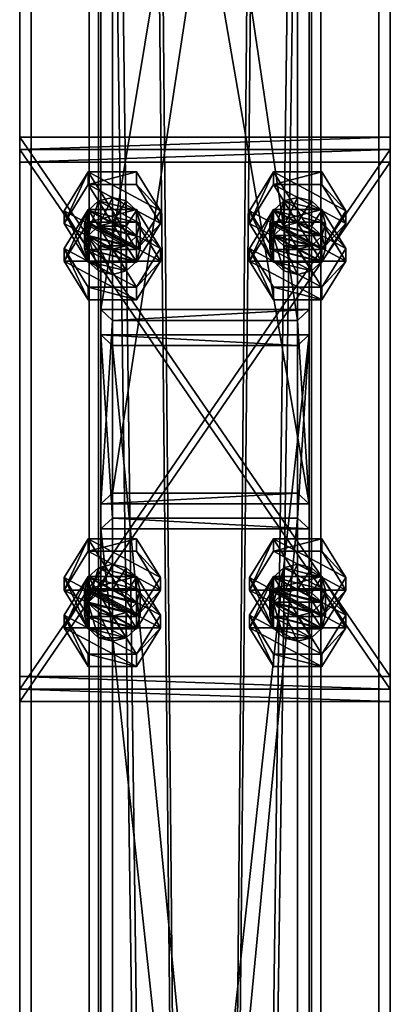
# Model space of a CAD drawing. Header units: millimetres. Extents: x -333 to 67333, y -930 to 39730.
# Tile 284 of 656: x 11020 to 11180, y 15926 to 16351. Entities that reach past the tile are written whole.
import ezdxf

# ---------------------------------------------------------------- set-up
doc = ezdxf.new("R2010")
doc.units = ezdxf.units.MM
for name, color, linetype in [('4', 7, 'Continuous'), ('5', 7, 'Continuous'), ('6', 7, 'Continuous'), ('95', 7, 'Continuous'), ('99', 7, 'Continuous')]:
    doc.layers.add(name, color=color, linetype=linetype)

msp = doc.modelspace()

# ---------------------------------------------------------------- meshes
at = {"layer": '4', "color": 171}
mesh = msp.add_polyface(dxfattribs=at)
corners = [(11145, 16768.89, 6628.51), (11055, 16768.89, 6628.51), (11055, 16225.73, 5227.71), (11145, 16225.73, 5227.71), (11145, 16663.69, 6606.15), (11145, 16141.82, 5260.25), (11055, 16663.69, 6606.15), (11055, 16141.82, 5260.25), (11060, 16221.07, 5229.52), (11140, 16221.07, 5229.52), (11140, 16146.48, 5258.44), (11060, 16146.48, 5258.44), (11060, 16763.04, 6627.26), (11140, 16763.04, 6627.26), (11060, 16669.53, 6607.39), (11140, 16669.53, 6607.39)]
mesh.append_faces([[corners[k] for k in face] for face in [(0, 2, 3, 3), (4, 3, 5, 5), (6, 5, 7, 7), (1, 7, 2, 2), (12, 9, 8, 8), (14, 8, 11, 11), (15, 11, 10, 10), (13, 10, 9, 9)]], dxfattribs={"vtx0": -1, "color": 171})
mesh.append_faces([[corners[k] for k in face] for face in [(2, 8, 3, 3), (8, 7, 11, 11), (11, 7, 10, 10), (3, 9, 5, 5), (9, 3, 8, 8), (5, 10, 7, 7), (1, 12, 6, 6), (12, 0, 13, 13), (13, 0, 15, 15), (6, 14, 4, 4), (14, 6, 12, 12), (4, 15, 0, 0)]], dxfattribs={"vtx0": -1, "vtx1": -1, "color": 171})
mesh.append_faces([[corners[k] for k in face] for face in [(8, 2, 7, 7), (5, 9, 10, 10), (12, 1, 0, 0), (4, 14, 15, 15)]], dxfattribs={"vtx0": -1, "vtx2": -1, "vtx3": -1, "color": 171})
mesh.append_faces([[corners[k] for k in face] for face in [(0, 1, 2, 2), (4, 0, 3, 3), (6, 4, 5, 5), (1, 6, 7, 7), (12, 13, 9, 9), (14, 12, 8, 8), (15, 14, 11, 11), (13, 15, 10, 10)]], dxfattribs={"vtx2": -1, "vtx3": -1, "color": 171})
mesh = msp.add_polyface(dxfattribs=at)
corners = [(11060, 16210.22, 5201.55), (11140, 16210.22, 5201.55), (11140, 15387.59, 3080), (11060, 15387.59, 3080), (11140, 16135.63, 5230.47), (11140, 15301.79, 3080), (11060, 16135.63, 5230.47), (11060, 15301.79, 3080), (11055, 16214.88, 5199.74), (11055, 16130.97, 5232.28), (11055, 15296.42, 3080), (11055, 15392.95, 3080), (11145, 16130.97, 5232.28), (11145, 15296.42, 3080), (11145, 16214.88, 5199.74), (11145, 15392.95, 3080)]
mesh.append_faces([[corners[k] for k in face] for face in [(0, 2, 3, 3), (1, 5, 2, 2), (4, 7, 5, 5), (6, 3, 7, 7), (8, 10, 11, 11), (9, 13, 10, 10), (12, 15, 13, 13), (14, 11, 15, 15)]], dxfattribs={"vtx0": -1, "color": 171})
mesh.append_faces([[corners[k] for k in face] for face in [(9, 6, 12, 12), (6, 8, 0, 0), (0, 8, 1, 1), (12, 4, 14, 14), (4, 12, 6, 6), (14, 1, 8, 8), (11, 3, 15, 15), (3, 10, 7, 7), (7, 10, 5, 5), (15, 2, 13, 13), (2, 15, 3, 3), (13, 5, 10, 10)]], dxfattribs={"vtx0": -1, "vtx1": -1, "color": 171})
mesh.append_faces([[corners[k] for k in face] for face in [(6, 9, 8, 8), (14, 4, 1, 1), (3, 11, 10, 10), (13, 2, 5, 5)]], dxfattribs={"vtx0": -1, "vtx2": -1, "vtx3": -1, "color": 171})
mesh.append_faces([[corners[k] for k in face] for face in [(0, 1, 2, 2), (1, 4, 5, 5), (4, 6, 7, 7), (6, 0, 3, 3), (8, 9, 10, 10), (9, 12, 13, 13), (12, 14, 15, 15), (14, 8, 11, 11)]], dxfattribs={"vtx2": -1, "vtx3": -1, "color": 171})
at = {"layer": '5', "color": 131}
mesh = msp.add_polyface(dxfattribs=at)
corners = [(11146, 9415, 2984), (11054, 9415, 2984), (11054, 19384.97, 2984), (11146, 19384.97, 2984), (11054, 9415, 3076), (11054, 19384.97, 3076), (11146, 9415, 3076), (11146, 19384.97, 3076), (11150, 9415, 2980), (11150, 9415, 3080), (11150, 19384.97, 3080), (11150, 19384.97, 2980), (11050, 9415, 3080), (11050, 19384.97, 3080), (11050, 9415, 2980), (11050, 19384.97, 2980)]
mesh.append_faces([[corners[k] for k in face] for face in [(0, 2, 3, 3), (1, 5, 2, 2), (4, 7, 5, 5), (6, 3, 7, 7), (8, 10, 11, 11), (9, 13, 10, 10), (12, 15, 13, 13), (14, 11, 15, 15)]], dxfattribs={"vtx0": -1, "color": 131})
mesh.append_faces([[corners[k] for k in face] for face in [(9, 6, 12, 12), (6, 8, 0, 0), (0, 8, 1, 1), (12, 4, 14, 14), (4, 12, 6, 6), (14, 1, 8, 8), (11, 3, 15, 15), (3, 10, 7, 7), (7, 10, 5, 5), (15, 2, 13, 13), (2, 15, 3, 3), (13, 5, 10, 10)]], dxfattribs={"vtx0": -1, "vtx1": -1, "color": 131})
mesh.append_faces([[corners[k] for k in face] for face in [(6, 9, 8, 8), (14, 4, 1, 1), (3, 11, 10, 10), (13, 2, 5, 5)]], dxfattribs={"vtx0": -1, "vtx2": -1, "vtx3": -1, "color": 131})
mesh.append_faces([[corners[k] for k in face] for face in [(0, 1, 2, 2), (1, 4, 5, 5), (4, 6, 7, 7), (6, 0, 3, 3), (8, 9, 10, 10), (9, 12, 13, 13), (12, 14, 15, 15), (14, 8, 11, 11)]], dxfattribs={"vtx2": -1, "vtx3": -1, "color": 131})
at = {"layer": '6', "color": 2}
mesh = msp.add_polyface(dxfattribs=at)
corners = [(11180, 19380.14, 7183.53), (11020, 19380.14, 7183.53), (11020, 7954.94, 4755.1), (11180, 7954.94, 4755.1), (11180, 19380.14, 7347.1), (11180, 7921.68, 4911.61), (11020, 19380.14, 7347.1), (11020, 7921.68, 4911.61), (11025, 7953.9, 4759.99), (11175, 7953.9, 4759.99), (11175, 7922.72, 4906.72), (11025, 7922.72, 4906.72), (11175, 19380.14, 7188.64), (11175, 19380.14, 7341.99), (11025, 19380.14, 7188.64), (11025, 19380.14, 7341.99)]
mesh.append_faces([[corners[k] for k in face] for face in [(0, 2, 3, 3), (4, 3, 5, 5), (6, 5, 7, 7), (1, 7, 2, 2), (12, 10, 9, 9), (14, 9, 8, 8), (15, 8, 11, 11), (13, 11, 10, 10)]], dxfattribs={"vtx0": -1, "color": 2})
mesh.append_faces([[corners[k] for k in face] for face in [(2, 8, 3, 3), (8, 7, 11, 11), (11, 7, 10, 10), (3, 9, 5, 5), (9, 3, 8, 8), (5, 10, 7, 7), (0, 12, 1, 1), (12, 4, 13, 13), (13, 4, 15, 15), (1, 14, 6, 6), (14, 1, 12, 12), (6, 15, 4, 4)]], dxfattribs={"vtx0": -1, "vtx1": -1, "color": 2})
mesh.append_faces([[corners[k] for k in face] for face in [(8, 2, 7, 7), (5, 9, 10, 10), (12, 0, 4, 4), (6, 14, 15, 15)]], dxfattribs={"vtx0": -1, "vtx2": -1, "vtx3": -1, "color": 2})
mesh.append_faces([[corners[k] for k in face] for face in [(0, 1, 2, 2), (4, 0, 3, 3), (6, 4, 5, 5), (1, 6, 7, 7), (12, 13, 10, 10), (14, 12, 9, 9), (15, 14, 8, 8), (13, 15, 11, 11)]], dxfattribs={"vtx2": -1, "vtx3": -1, "color": 2})
at = {"layer": '95', "color": 7}
mesh = msp.add_polyface(dxfattribs=at)
corners = [(11048, 16252.18, 5185.28), (11049.61, 16257.77, 5183.11), (11049.61, 16268.62, 5211.08), (11048, 16263.02, 5213.25), (11054, 16261.87, 5181.52), (11054, 16272.71, 5209.5), (11060, 16263.37, 5180.94), (11060, 16274.21, 5208.91), (11066, 16261.87, 5181.52), (11066, 16272.71, 5209.5), (11070.39, 16257.77, 5183.11), (11070.39, 16268.62, 5211.08), (11072, 16252.18, 5185.28), (11072, 16263.02, 5213.25), (11070.39, 16257.43, 5215.42), (11066, 16253.33, 5217.01), (11049.61, 16257.43, 5215.42), (11039.22, 16263.02, 5213.25), (11049.61, 16279.81, 5206.74), (11049.61, 16285.23, 5220.73), (11039.22, 16268.45, 5227.24), (11070.39, 16279.81, 5206.74), (11070.39, 16285.23, 5220.73), (11080.78, 16263.02, 5213.25), (11080.78, 16268.45, 5227.24), (11070.39, 16251.66, 5233.75), (11049.61, 16246.24, 5219.76), (11070.39, 16246.24, 5219.76), (11039.22, 16246.75, 5171.3), (11049.61, 16263.54, 5164.79), (11049.61, 16268.96, 5178.77), (11070.39, 16263.54, 5164.79), (11070.39, 16268.96, 5178.77), (11080.78, 16252.18, 5185.28), (11080.78, 16246.75, 5171.3)]
mesh.append_faces([[corners[k] for k in face] for face in [(0, 2, 3, 3), (1, 5, 2, 2), (4, 7, 5, 5), (6, 9, 7, 7), (8, 11, 9, 9), (10, 13, 11, 11), (12, 14, 13, 13), (4, 8, 6, 6), (11, 7, 9, 9), (17, 19, 20, 20), (18, 22, 19, 19), (21, 24, 22, 22), (23, 25, 24, 24), (18, 23, 21, 21), (24, 19, 22, 22), (29, 32, 30, 30), (31, 33, 32, 32), (29, 34, 31, 31), (33, 30, 32, 32)]], dxfattribs={"vtx0": -1, "color": 7})
mesh.append_faces([[corners[k] for k in face] for face in [(8, 4, 10, 10), (14, 2, 13, 13), (13, 5, 11, 11), (23, 18, 27, 27), (25, 19, 24, 24)]], dxfattribs={"vtx0": -1, "vtx1": -1, "color": 7})
mesh.append_faces([[corners[k] for k in face] for face in [(15, 16, 3, 3), (14, 3, 2, 2), (13, 2, 5, 5), (11, 5, 7, 7), (27, 18, 17, 17), (25, 20, 19, 19)]], dxfattribs={"vtx0": -1, "vtx2": -1, "vtx3": -1, "color": 7})
mesh.append_faces([[corners[k] for k in face] for face in [(0, 1, 2, 2), (1, 4, 5, 5), (4, 6, 7, 7), (6, 8, 9, 9), (8, 10, 11, 11), (10, 12, 13, 13), (17, 18, 19, 19), (18, 21, 22, 22), (21, 23, 24, 24), (26, 17, 20, 20), (28, 29, 30, 30), (29, 31, 32, 32)]], dxfattribs={"vtx2": -1, "vtx3": -1, "color": 7})
mesh = msp.add_polyface(dxfattribs=at)
corners = [(11128, 16252.18, 5185.28), (11129.61, 16257.77, 5183.11), (11129.61, 16268.62, 5211.08), (11128, 16263.02, 5213.25), (11134, 16261.87, 5181.52), (11134, 16272.71, 5209.5), (11140, 16263.37, 5180.94), (11140, 16274.21, 5208.91), (11146, 16261.87, 5181.52), (11146, 16272.71, 5209.5), (11150.39, 16257.77, 5183.11), (11150.39, 16268.62, 5211.08), (11152, 16252.18, 5185.28), (11152, 16263.02, 5213.25), (11150.39, 16257.43, 5215.42), (11146, 16253.33, 5217.01), (11129.61, 16257.43, 5215.42), (11119.22, 16263.02, 5213.25), (11129.61, 16279.81, 5206.74), (11129.61, 16285.23, 5220.73), (11119.22, 16268.45, 5227.24), (11150.39, 16279.81, 5206.74), (11150.39, 16285.23, 5220.73), (11160.78, 16263.02, 5213.25), (11160.78, 16268.45, 5227.24), (11150.39, 16251.66, 5233.75), (11129.61, 16246.24, 5219.76), (11150.39, 16246.24, 5219.76), (11119.22, 16246.75, 5171.3), (11129.61, 16263.54, 5164.79), (11129.61, 16268.96, 5178.77), (11150.39, 16263.54, 5164.79), (11150.39, 16268.96, 5178.77), (11160.78, 16252.18, 5185.28), (11160.78, 16246.75, 5171.3)]
mesh.append_faces([[corners[k] for k in face] for face in [(0, 2, 3, 3), (1, 5, 2, 2), (4, 7, 5, 5), (6, 9, 7, 7), (8, 11, 9, 9), (10, 13, 11, 11), (12, 14, 13, 13), (6, 10, 8, 8), (11, 7, 9, 9), (17, 19, 20, 20), (18, 22, 19, 19), (21, 24, 22, 22), (23, 25, 24, 24), (18, 23, 21, 21), (24, 19, 22, 22), (29, 32, 30, 30), (31, 33, 32, 32), (29, 34, 31, 31), (33, 30, 32, 32)]], dxfattribs={"vtx0": -1, "color": 7})
mesh.append_faces([[corners[k] for k in face] for face in [(14, 2, 13, 13), (13, 5, 11, 11), (23, 18, 27, 27), (25, 19, 24, 24)]], dxfattribs={"vtx0": -1, "vtx1": -1, "color": 7})
mesh.append_faces([[corners[k] for k in face] for face in [(10, 6, 4, 4), (15, 16, 3, 3), (14, 3, 2, 2), (13, 2, 5, 5), (11, 5, 7, 7), (27, 18, 17, 17), (25, 20, 19, 19)]], dxfattribs={"vtx0": -1, "vtx2": -1, "vtx3": -1, "color": 7})
mesh.append_faces([[corners[k] for k in face] for face in [(0, 1, 2, 2), (1, 4, 5, 5), (4, 6, 7, 7), (6, 8, 9, 9), (8, 10, 11, 11), (10, 12, 13, 13), (17, 18, 19, 19), (18, 21, 22, 22), (21, 23, 24, 24), (26, 17, 20, 20), (28, 29, 30, 30), (29, 31, 32, 32)]], dxfattribs={"vtx2": -1, "vtx3": -1, "color": 7})
mesh = msp.add_polyface(dxfattribs=at)
corners = [(11072, 16252.18, 5185.28), (11070.39, 16246.58, 5187.45), (11070.39, 16257.43, 5215.42), (11066, 16242.49, 5189.04), (11066, 16253.33, 5217.01), (11060, 16240.99, 5189.62), (11060, 16251.83, 5217.59), (11054, 16242.49, 5189.04), (11054, 16253.33, 5217.01), (11049.61, 16246.58, 5187.45), (11049.61, 16257.43, 5215.42), (11048, 16252.18, 5185.28), (11048, 16263.02, 5213.25), (11070.39, 16257.77, 5183.11), (11054, 16261.87, 5181.52), (11049.61, 16257.77, 5183.11), (11080.78, 16263.02, 5213.25), (11070.39, 16246.24, 5219.76), (11070.39, 16251.66, 5233.75), (11049.61, 16246.24, 5219.76), (11049.61, 16251.66, 5233.75), (11039.22, 16268.45, 5227.24), (11039.22, 16263.02, 5213.25), (11039.22, 16246.75, 5171.3), (11049.61, 16268.96, 5178.77), (11039.22, 16252.18, 5185.28), (11070.39, 16263.54, 5164.79), (11080.78, 16246.75, 5171.3), (11080.78, 16252.18, 5185.28), (11070.39, 16229.97, 5177.8), (11070.39, 16235.39, 5191.79), (11049.61, 16229.97, 5177.8), (11049.61, 16235.39, 5191.79), (11049.61, 16263.54, 5164.79)]
mesh.append_faces([[corners[k] for k in face] for face in [(1, 4, 2, 2), (3, 6, 4, 4), (5, 8, 6, 6), (7, 10, 8, 8), (9, 12, 10, 10), (5, 9, 7, 7), (8, 4, 6, 6), (17, 20, 18, 18), (19, 21, 20, 20), (17, 22, 19, 19), (21, 18, 20, 20), (23, 24, 25, 25), (27, 30, 28, 28), (29, 32, 30, 30), (31, 25, 32, 32), (29, 23, 31, 31), (25, 30, 32, 32)]], dxfattribs={"vtx0": -1, "color": 7})
mesh.append_faces([[corners[k] for k in face] for face in [(13, 14, 0, 0), (0, 15, 1, 1), (1, 11, 3, 3), (3, 9, 5, 5), (4, 12, 2, 2), (27, 23, 29, 29), (30, 24, 28, 28)]], dxfattribs={"vtx0": -1, "vtx1": -1, "color": 7})
mesh.append_faces([[corners[k] for k in face] for face in [(0, 14, 15, 15), (1, 15, 11, 11), (3, 11, 9, 9), (4, 8, 10, 10), (27, 33, 23, 23), (30, 25, 24, 24)]], dxfattribs={"vtx0": -1, "vtx2": -1, "vtx3": -1, "color": 7})
mesh.append_faces([[corners[k] for k in face] for face in [(0, 1, 2, 2), (1, 3, 4, 4), (3, 5, 6, 6), (5, 7, 8, 8), (7, 9, 10, 10), (9, 11, 12, 12), (16, 17, 18, 18), (17, 19, 20, 20), (26, 27, 28, 28), (27, 29, 30, 30), (29, 31, 32, 32), (31, 23, 25, 25)]], dxfattribs={"vtx2": -1, "vtx3": -1, "color": 7})
mesh = msp.add_polyface(dxfattribs=at)
corners = [(11152, 16252.18, 5185.28), (11150.39, 16246.58, 5187.45), (11150.39, 16257.43, 5215.42), (11146, 16242.49, 5189.04), (11146, 16253.33, 5217.01), (11140, 16240.99, 5189.62), (11140, 16251.83, 5217.59), (11134, 16242.49, 5189.04), (11134, 16253.33, 5217.01), (11129.61, 16246.58, 5187.45), (11129.61, 16257.43, 5215.42), (11128, 16252.18, 5185.28), (11128, 16263.02, 5213.25), (11150.39, 16257.77, 5183.11), (11134, 16261.87, 5181.52), (11129.61, 16257.77, 5183.11), (11160.78, 16263.02, 5213.25), (11150.39, 16246.24, 5219.76), (11150.39, 16251.66, 5233.75), (11129.61, 16246.24, 5219.76), (11129.61, 16251.66, 5233.75), (11119.22, 16268.45, 5227.24), (11119.22, 16263.02, 5213.25), (11119.22, 16246.75, 5171.3), (11129.61, 16268.96, 5178.77), (11119.22, 16252.18, 5185.28), (11150.39, 16263.54, 5164.79), (11160.78, 16246.75, 5171.3), (11160.78, 16252.18, 5185.28), (11150.39, 16229.97, 5177.8), (11150.39, 16235.39, 5191.79), (11129.61, 16229.97, 5177.8), (11129.61, 16235.39, 5191.79), (11129.61, 16263.54, 5164.79)]
mesh.append_faces([[corners[k] for k in face] for face in [(1, 4, 2, 2), (3, 6, 4, 4), (5, 8, 6, 6), (7, 10, 8, 8), (9, 12, 10, 10), (5, 9, 7, 7), (8, 4, 6, 6), (17, 20, 18, 18), (19, 21, 20, 20), (17, 22, 19, 19), (21, 18, 20, 20), (23, 24, 25, 25), (27, 30, 28, 28), (29, 32, 30, 30), (31, 25, 32, 32), (29, 23, 31, 31), (25, 30, 32, 32)]], dxfattribs={"vtx0": -1, "color": 7})
mesh.append_faces([[corners[k] for k in face] for face in [(13, 15, 0, 0), (0, 15, 1, 1), (1, 11, 3, 3), (3, 9, 5, 5), (4, 12, 2, 2), (27, 23, 29, 29), (30, 24, 28, 28)]], dxfattribs={"vtx0": -1, "vtx1": -1, "color": 7})
mesh.append_faces([[corners[k] for k in face] for face in [(13, 14, 15, 15), (1, 15, 11, 11), (3, 11, 9, 9), (4, 8, 10, 10), (27, 33, 23, 23), (30, 25, 24, 24)]], dxfattribs={"vtx0": -1, "vtx2": -1, "vtx3": -1, "color": 7})
mesh.append_faces([[corners[k] for k in face] for face in [(0, 1, 2, 2), (1, 3, 4, 4), (3, 5, 6, 6), (5, 7, 8, 8), (7, 9, 10, 10), (9, 11, 12, 12), (16, 17, 18, 18), (17, 19, 20, 20), (26, 27, 28, 28), (27, 29, 30, 30), (29, 31, 32, 32), (31, 23, 25, 25)]], dxfattribs={"vtx2": -1, "vtx3": -1, "color": 7})
mesh = msp.add_polyface(dxfattribs=at)
corners = [(11048, 16093.68, 5246.74), (11049.61, 16099.27, 5244.57), (11049.61, 16110.12, 5272.54), (11048, 16104.52, 5274.71), (11054, 16103.36, 5242.98), (11054, 16114.21, 5270.95), (11060, 16104.86, 5242.4), (11060, 16115.71, 5270.37), (11066, 16103.36, 5242.98), (11066, 16114.21, 5270.95), (11070.39, 16099.27, 5244.57), (11070.39, 16110.12, 5272.54), (11072, 16093.68, 5246.74), (11072, 16104.52, 5274.71), (11070.39, 16098.93, 5276.88), (11066, 16094.83, 5278.47), (11049.61, 16098.93, 5276.88), (11039.22, 16104.52, 5274.71), (11049.61, 16121.3, 5268.2), (11049.61, 16126.73, 5282.19), (11039.22, 16109.94, 5288.7), (11070.39, 16121.3, 5268.2), (11070.39, 16126.73, 5282.19), (11080.78, 16104.52, 5274.71), (11080.78, 16109.94, 5288.7), (11070.39, 16093.16, 5295.2), (11049.61, 16087.74, 5281.22), (11039.22, 16088.25, 5232.76), (11049.61, 16105.03, 5226.25), (11049.61, 16110.46, 5240.23), (11070.39, 16105.03, 5226.25), (11070.39, 16110.46, 5240.23), (11080.78, 16093.68, 5246.74), (11080.78, 16088.25, 5232.76)]
mesh.append_faces([[corners[k] for k in face] for face in [(0, 2, 3, 3), (1, 5, 2, 2), (4, 7, 5, 5), (6, 9, 7, 7), (8, 11, 9, 9), (10, 13, 11, 11), (12, 14, 13, 13), (6, 10, 8, 8), (11, 7, 9, 9), (17, 19, 20, 20), (18, 22, 19, 19), (21, 24, 22, 22), (23, 25, 24, 24), (18, 23, 21, 21), (24, 19, 22, 22), (28, 31, 29, 29), (30, 32, 31, 31), (28, 33, 30, 30), (32, 29, 31, 31)]], dxfattribs={"vtx0": -1, "color": 7})
mesh.append_faces([[corners[k] for k in face] for face in [(15, 3, 14, 14), (14, 2, 13, 13), (13, 5, 11, 11), (25, 19, 24, 24)]], dxfattribs={"vtx0": -1, "vtx1": -1, "color": 7})
mesh.append_faces([[corners[k] for k in face] for face in [(10, 6, 4, 4), (15, 16, 3, 3), (14, 3, 2, 2), (13, 2, 5, 5), (11, 5, 7, 7), (23, 18, 17, 17), (25, 20, 19, 19)]], dxfattribs={"vtx0": -1, "vtx2": -1, "vtx3": -1, "color": 7})
mesh.append_faces([[corners[k] for k in face] for face in [(0, 1, 2, 2), (1, 4, 5, 5), (4, 6, 7, 7), (6, 8, 9, 9), (8, 10, 11, 11), (10, 12, 13, 13), (17, 18, 19, 19), (18, 21, 22, 22), (21, 23, 24, 24), (26, 17, 20, 20), (27, 28, 29, 29), (28, 30, 31, 31)]], dxfattribs={"vtx2": -1, "vtx3": -1, "color": 7})
mesh = msp.add_polyface(dxfattribs=at)
corners = [(11128, 16093.68, 5246.74), (11129.61, 16099.27, 5244.57), (11129.61, 16110.12, 5272.54), (11128, 16104.52, 5274.71), (11134, 16103.36, 5242.98), (11134, 16114.21, 5270.95), (11140, 16104.86, 5242.4), (11140, 16115.71, 5270.37), (11146, 16103.36, 5242.98), (11146, 16114.21, 5270.95), (11150.39, 16099.27, 5244.57), (11150.39, 16110.12, 5272.54), (11152, 16093.68, 5246.74), (11152, 16104.52, 5274.71), (11150.39, 16098.93, 5276.88), (11146, 16094.83, 5278.47), (11129.61, 16098.93, 5276.88), (11119.22, 16104.52, 5274.71), (11129.61, 16121.3, 5268.2), (11129.61, 16126.73, 5282.19), (11119.22, 16109.94, 5288.7), (11150.39, 16121.3, 5268.2), (11150.39, 16126.73, 5282.19), (11160.78, 16104.52, 5274.71), (11160.78, 16109.94, 5288.7), (11150.39, 16093.16, 5295.2), (11129.61, 16087.74, 5281.22), (11119.22, 16088.25, 5232.76), (11129.61, 16105.03, 5226.25), (11129.61, 16110.46, 5240.23), (11150.39, 16105.03, 5226.25), (11150.39, 16110.46, 5240.23), (11160.78, 16093.68, 5246.74), (11160.78, 16088.25, 5232.76)]
mesh.append_faces([[corners[k] for k in face] for face in [(0, 2, 3, 3), (1, 5, 2, 2), (4, 7, 5, 5), (6, 9, 7, 7), (8, 11, 9, 9), (10, 13, 11, 11), (12, 14, 13, 13), (6, 10, 8, 8), (11, 7, 9, 9), (17, 19, 20, 20), (18, 22, 19, 19), (21, 24, 22, 22), (23, 25, 24, 24), (18, 23, 21, 21), (24, 19, 22, 22), (28, 31, 29, 29), (30, 32, 31, 31), (28, 33, 30, 30), (32, 29, 31, 31)]], dxfattribs={"vtx0": -1, "color": 7})
mesh.append_faces([[corners[k] for k in face] for face in [(14, 2, 13, 13), (13, 5, 11, 11), (25, 19, 24, 24)]], dxfattribs={"vtx0": -1, "vtx1": -1, "color": 7})
mesh.append_faces([[corners[k] for k in face] for face in [(10, 6, 4, 4), (10, 4, 1, 1), (15, 16, 3, 3), (14, 3, 2, 2), (13, 2, 5, 5), (11, 5, 7, 7), (23, 18, 17, 17), (25, 20, 19, 19)]], dxfattribs={"vtx0": -1, "vtx2": -1, "vtx3": -1, "color": 7})
mesh.append_faces([[corners[k] for k in face] for face in [(0, 1, 2, 2), (1, 4, 5, 5), (4, 6, 7, 7), (6, 8, 9, 9), (8, 10, 11, 11), (10, 12, 13, 13), (17, 18, 19, 19), (18, 21, 22, 22), (21, 23, 24, 24), (26, 17, 20, 20), (27, 28, 29, 29), (28, 30, 31, 31)]], dxfattribs={"vtx2": -1, "vtx3": -1, "color": 7})
mesh = msp.add_polyface(dxfattribs=at)
corners = [(11072, 16093.68, 5246.74), (11070.39, 16088.08, 5248.91), (11070.39, 16098.93, 5276.88), (11066, 16083.99, 5250.5), (11066, 16094.83, 5278.47), (11060, 16082.49, 5251.08), (11060, 16093.33, 5279.05), (11054, 16083.99, 5250.5), (11054, 16094.83, 5278.47), (11049.61, 16088.08, 5248.91), (11049.61, 16098.93, 5276.88), (11048, 16093.68, 5246.74), (11048, 16104.52, 5274.71), (11070.39, 16099.27, 5244.57), (11054, 16103.36, 5242.98), (11049.61, 16099.27, 5244.57), (11080.78, 16104.52, 5274.71), (11070.39, 16087.74, 5281.22), (11070.39, 16093.16, 5295.2), (11049.61, 16087.74, 5281.22), (11049.61, 16093.16, 5295.2), (11039.22, 16109.94, 5288.7), (11039.22, 16104.52, 5274.71), (11039.22, 16088.25, 5232.76), (11049.61, 16110.46, 5240.23), (11039.22, 16093.68, 5246.74), (11070.39, 16105.03, 5226.25), (11080.78, 16088.25, 5232.76), (11080.78, 16093.68, 5246.74), (11070.39, 16071.47, 5239.26), (11070.39, 16076.89, 5253.25), (11049.61, 16071.47, 5239.26), (11049.61, 16076.89, 5253.25), (11049.61, 16105.03, 5226.25)]
mesh.append_faces([[corners[k] for k in face] for face in [(1, 4, 2, 2), (3, 6, 4, 4), (5, 8, 6, 6), (7, 10, 8, 8), (9, 12, 10, 10), (3, 7, 5, 5), (10, 6, 8, 8), (17, 20, 18, 18), (19, 21, 20, 20), (17, 22, 19, 19), (21, 18, 20, 20), (23, 24, 25, 25), (27, 30, 28, 28), (29, 32, 30, 30), (31, 25, 32, 32), (29, 23, 31, 31), (25, 30, 32, 32)]], dxfattribs={"vtx0": -1, "color": 7})
mesh.append_faces([[corners[k] for k in face] for face in [(13, 14, 0, 0), (0, 15, 1, 1), (1, 11, 3, 3), (6, 10, 4, 4), (16, 22, 17, 17), (27, 23, 29, 29), (30, 24, 28, 28)]], dxfattribs={"vtx0": -1, "vtx1": -1, "color": 7})
mesh.append_faces([[corners[k] for k in face] for face in [(0, 14, 15, 15), (1, 15, 11, 11), (3, 11, 9, 9), (3, 9, 7, 7), (27, 33, 23, 23), (30, 25, 24, 24)]], dxfattribs={"vtx0": -1, "vtx2": -1, "vtx3": -1, "color": 7})
mesh.append_faces([[corners[k] for k in face] for face in [(0, 1, 2, 2), (1, 3, 4, 4), (3, 5, 6, 6), (5, 7, 8, 8), (7, 9, 10, 10), (9, 11, 12, 12), (16, 17, 18, 18), (17, 19, 20, 20), (26, 27, 28, 28), (27, 29, 30, 30), (29, 31, 32, 32), (31, 23, 25, 25)]], dxfattribs={"vtx2": -1, "vtx3": -1, "color": 7})
mesh = msp.add_polyface(dxfattribs=at)
corners = [(11152, 16093.68, 5246.74), (11150.39, 16088.08, 5248.91), (11150.39, 16098.93, 5276.88), (11146, 16083.99, 5250.5), (11146, 16094.83, 5278.47), (11140, 16082.49, 5251.08), (11140, 16093.33, 5279.05), (11134, 16083.99, 5250.5), (11134, 16094.83, 5278.47), (11129.61, 16088.08, 5248.91), (11129.61, 16098.93, 5276.88), (11128, 16093.68, 5246.74), (11128, 16104.52, 5274.71), (11150.39, 16099.27, 5244.57), (11129.61, 16099.27, 5244.57), (11160.78, 16104.52, 5274.71), (11150.39, 16087.74, 5281.22), (11150.39, 16093.16, 5295.2), (11129.61, 16087.74, 5281.22), (11129.61, 16093.16, 5295.2), (11119.22, 16109.94, 5288.7), (11119.22, 16104.52, 5274.71), (11119.22, 16088.25, 5232.76), (11129.61, 16110.46, 5240.23), (11119.22, 16093.68, 5246.74), (11150.39, 16105.03, 5226.25), (11160.78, 16088.25, 5232.76), (11160.78, 16093.68, 5246.74), (11150.39, 16071.47, 5239.26), (11150.39, 16076.89, 5253.25), (11129.61, 16071.47, 5239.26), (11129.61, 16076.89, 5253.25), (11129.61, 16105.03, 5226.25)]
mesh.append_faces([[corners[k] for k in face] for face in [(1, 4, 2, 2), (3, 6, 4, 4), (5, 8, 6, 6), (7, 10, 8, 8), (9, 12, 10, 10), (3, 7, 5, 5), (10, 6, 8, 8), (16, 19, 17, 17), (18, 20, 19, 19), (16, 21, 18, 18), (20, 17, 19, 19), (22, 23, 24, 24), (26, 29, 27, 27), (28, 31, 29, 29), (30, 24, 31, 31), (28, 22, 30, 30), (24, 29, 31, 31)]], dxfattribs={"vtx0": -1, "color": 7})
mesh.append_faces([[corners[k] for k in face] for face in [(13, 14, 0, 0), (0, 14, 1, 1), (1, 11, 3, 3), (6, 10, 4, 4), (4, 12, 2, 2), (15, 21, 16, 16), (26, 22, 28, 28), (29, 23, 27, 27)]], dxfattribs={"vtx0": -1, "vtx1": -1, "color": 7})
mesh.append_faces([[corners[k] for k in face] for face in [(1, 14, 11, 11), (3, 11, 9, 9), (3, 9, 7, 7), (26, 32, 22, 22), (29, 24, 23, 23)]], dxfattribs={"vtx0": -1, "vtx2": -1, "vtx3": -1, "color": 7})
mesh.append_faces([[corners[k] for k in face] for face in [(0, 1, 2, 2), (1, 3, 4, 4), (3, 5, 6, 6), (5, 7, 8, 8), (7, 9, 10, 10), (9, 11, 12, 12), (15, 16, 17, 17), (16, 18, 19, 19), (25, 26, 27, 27), (26, 28, 29, 29), (28, 30, 31, 31), (30, 22, 24, 24)]], dxfattribs={"vtx2": -1, "vtx3": -1, "color": 7})
at = {"layer": '99', "color": 7}
mesh = msp.add_polyface(dxfattribs=at)
corners = [(11180, 16067.23, 5289.17), (11020, 16067.23, 5289.17), (11020, 16300.32, 5198.79), (11180, 16300.32, 5198.79), (11020, 16061.8, 5275.19), (11020, 16294.89, 5184.81), (11180, 16061.8, 5275.19), (11180, 16294.89, 5184.81)]
mesh.append_faces([[corners[k] for k in face] for face in [(0, 2, 3, 3), (1, 5, 2, 2), (4, 7, 5, 5), (6, 3, 7, 7), (1, 6, 4, 4), (3, 5, 7, 7)]], dxfattribs={"vtx0": -1, "color": 7})
mesh.append_faces([[corners[k] for k in face] for face in [(0, 1, 2, 2), (1, 4, 5, 5), (4, 6, 7, 7), (6, 0, 3, 3), (1, 0, 6, 6), (3, 2, 5, 5)]], dxfattribs={"vtx2": -1, "vtx3": -1, "color": 7})
mesh = msp.add_polyface(dxfattribs=at)
corners = [(11180, 16061.8, 5275.19), (11020, 16061.8, 5275.19), (11020, 16294.89, 5184.81), (11180, 16294.89, 5184.81), (11020, 16056.38, 5261.2), (11020, 16289.47, 5170.82), (11180, 16056.38, 5261.2), (11180, 16289.47, 5170.82)]
mesh.append_faces([[corners[k] for k in face] for face in [(0, 2, 3, 3), (1, 5, 2, 2), (4, 7, 5, 5), (6, 3, 7, 7), (1, 6, 4, 4), (3, 5, 7, 7)]], dxfattribs={"vtx0": -1, "color": 7})
mesh.append_faces([[corners[k] for k in face] for face in [(0, 1, 2, 2), (1, 4, 5, 5), (4, 6, 7, 7), (6, 0, 3, 3), (1, 0, 6, 6), (3, 2, 5, 5)]], dxfattribs={"vtx2": -1, "vtx3": -1, "color": 7})

doc.saveas('drawing.dxf')
